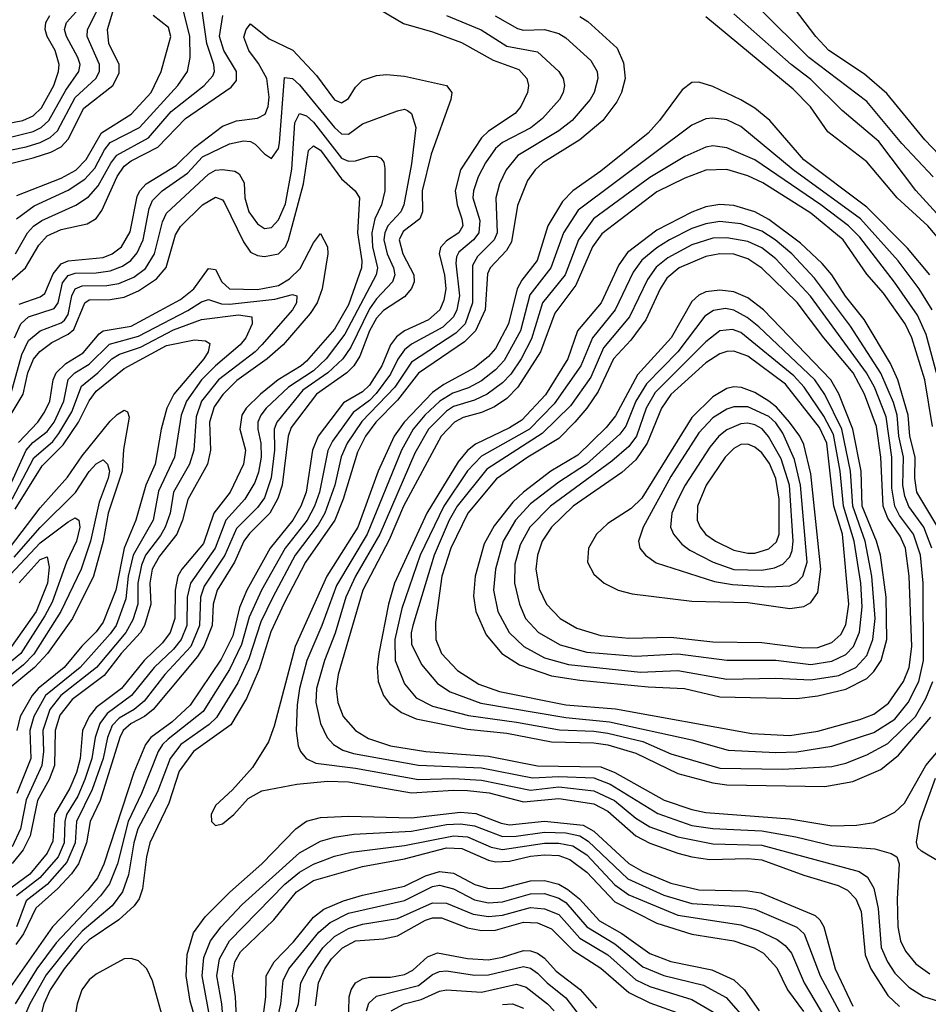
# Model space of a CAD drawing. Header units: inches. Extents: x 990535 to 1117859, y 769386 to 892122.
# Tile 1054 of 1056: x 1081231 to 1083825, y 863149 to 865958. Entities that reach past the tile are written whole.
import ezdxf

# ---------------------------------------------------------------- set-up
doc = ezdxf.new("R2010")
doc.units = ezdxf.units.IN
doc.header["$MEASUREMENT"] = 0
doc.layers.add('B0886', color=7, linetype='Continuous')

msp = doc.modelspace()

# ---------------------------------------------------------------- linework, layer by layer
at = {"layer": 'B0886', "color": 5}
for points, elevation in [([(1081170, 865578.6), (1081250, 865595), (1081290, 865607.9), (1081318.1, 865621.9), (1081339.2, 865640.8), (1081390, 865736.1), (1081449, 865790), (1081459.2, 865810), (1081459.4, 865830), (1081423.6, 865910), (1081424.5, 865930), (1081474.9, 866030)], 4540), ([(1081170, 865614.5), (1081270, 865638.6), (1081292.4, 865650), (1081314.4, 865670), (1081363.3, 865756.7), (1081400.4, 865810), (1081403.5, 865830), (1081397.7, 865850), (1081364.7, 865910), (1081359.6, 865930), (1081365.1, 865950), (1081410, 865999)], 4560), ([(1081170, 865539.4), (1081270, 865563.7), (1081319.9, 865580.1), (1081350, 865595.1), (1081370, 865617.2), (1081414.6, 865705.4), (1081496.8, 865770), (1081514.8, 865805.2), (1081515.3, 865830), (1081486, 865890), (1081481.9, 865930), (1081499.7, 865990)], 4520), ([(1081219.3, 865290), (1081253.8, 865350), (1081270.8, 865369.2), (1081294.5, 865385.5), (1081391.2, 865428.8), (1081427.4, 865452.6), (1081455.7, 865484.3), (1081491.3, 865548.7), (1081508.8, 865571.2), (1081599, 865621), (1081664.1, 865695.9), (1081758.3, 865770), (1081782.3, 865797.7), (1081787.4, 865810), (1081785.5, 865830), (1081765.9, 865890), (1081748.7, 866010)], 4440), ([(1081222.4, 865390), (1081273, 865427), (1081370, 865471.4), (1081417.5, 865502.5), (1081445.5, 865534.5), (1081473.2, 865586.8), (1081490, 865607.4), (1081573.2, 865650), (1081682.9, 865770), (1081709.9, 865810), (1081718, 865850), (1081716.7, 865910), (1081691.8, 866010)], 4460), ([(1083838.7, 865510), (1083750, 865604.5), (1083650, 865724.1), (1083484, 865850), (1083343.7, 865990)], 4440), ([(1083878.3, 865550), (1083814.9, 865614.9), (1083706.9, 865746.9), (1083642.8, 865802.8), (1083541.7, 865870), (1083504, 865910), (1083428.3, 866010)], 4420), ([(1081150, 865653.2), (1081239.8, 865670), (1081270, 865683.2), (1081293.6, 865706.4), (1081328.6, 865770), (1081342.5, 865810), (1081344.3, 865830), (1081332.2, 865870), (1081309.5, 865910), (1081303.7, 865930), (1081305.7, 865950), (1081317.5, 865970)], 4580), ([(1081170, 865182.7), (1081247.9, 865250), (1081285.6, 865314.4), (1081310, 865341.1), (1081350, 865359.6), (1081424.3, 865375.7), (1081449.2, 865390.8), (1081466.1, 865413.9), (1081509.6, 865510.4), (1081530, 865539.9), (1081550, 865555.4), (1081625.5, 865594.5), (1081704.3, 865675.7), (1081834.9, 865765.1), (1081850, 865784.8), (1081850.7, 865810), (1081813.9, 865870), (1081801.4, 865910), (1081811.1, 865970)], 4420), ([(1082263.8, 865983.8), (1082327.3, 865947.3), (1082410, 865923.4), (1082492.7, 865892.7), (1082582.9, 865842.9), (1082656.2, 865816.2), (1082679.3, 865790), (1082683.6, 865770), (1082680.7, 865750), (1082662.2, 865710), (1082645.9, 865690), (1082570, 865639.5), (1082550, 865620.5), (1082489.8, 865530), (1082474.9, 865470), (1082480.2, 865430), (1082493.9, 865390), (1082496, 865370), (1082485.4, 865350), (1082450, 865327.3), (1082432.2, 865307.8), (1082429.2, 865290), (1082443.8, 865230), (1082447.7, 865190), (1082442.4, 865157.6), (1082431.1, 865130), (1082398.1, 865101.9), (1082329.4, 865070.6), (1082306.7, 865053.3), (1082289.6, 865030), (1082265.1, 864970), (1082230, 864915.5), (1082210, 864896.6), (1082155.6, 864864.4), (1082083.5, 864770), (1082067.6, 864730), (1082048.7, 864610), (1082033.6, 864570), (1082010.8, 864530), (1081946.1, 864450), (1081879.7, 864330), (1081858.8, 864281.2), (1081839.9, 864200.1), (1081806.9, 864133.1), (1081717.6, 864002.4), (1081665.9, 863954.1), (1081605.3, 863910), (1081590.3, 863890), (1081557.1, 863810), (1081471.1, 863548.9), (1081453.2, 863510), (1081425.8, 863474.2), (1081324.5, 863370), (1081185, 863170)], 4420), ([(1082450, 865969.5), (1082548.6, 865928.6), (1082622, 865882), (1082710, 865866.2), (1082770.1, 865810), (1082782.9, 865790), (1082787.1, 865770), (1082783.1, 865750), (1082772.3, 865730), (1082724.1, 865675.9), (1082690.2, 865649.8), (1082610, 865607.9), (1082589.4, 865590), (1082560.8, 865550), (1082539.7, 865510), (1082526.4, 865470), (1082525.4, 865450), (1082544.6, 865384.6), (1082541.7, 865350), (1082527.3, 865330), (1082484.9, 865295.1), (1082478.5, 865281.5), (1082476.8, 865263.2), (1082486.7, 865170), (1082479, 865130), (1082470, 865110), (1082439.3, 865080.7), (1082350, 865031.9), (1082330, 865015.9), (1082310.8, 864989.2), (1082290, 864946.7), (1082248.5, 864891.5), (1082230, 864871.9), (1082182.9, 864837.1), (1082124.1, 864755.9), (1082110.7, 864729.3), (1082087.2, 864610), (1082073.1, 864570), (1082051.7, 864530), (1081989, 864450), (1081921.5, 864330), (1081886.8, 864253.2), (1081864.4, 864175.6), (1081830, 864103.9), (1081755.5, 863984.5), (1081655, 863905), (1081638.8, 863890), (1081626.6, 863870), (1081579.4, 863750), (1081541.2, 863670), (1081510.1, 863550.1), (1081487.4, 863492.6), (1081461.9, 863458.1), (1081335.8, 863324.2), (1081280, 863250), (1081218.2, 863150)], 4440), ([(1081223.3, 865456.7), (1081350, 865505.5), (1081391.2, 865528.8), (1081420.6, 865559.4), (1081465, 865635), (1081550, 865688.1), (1081606.4, 865750), (1081634.7, 865810), (1081662.5, 865910), (1081655.8, 865935.8), (1081612.1, 865970)], 4480), ([(1082588.8, 865968.8), (1082652.7, 865932.7), (1082670, 865928.3), (1082730, 865929.8), (1082770, 865918.5), (1082790, 865905.9), (1082861.4, 865841.4), (1082880.1, 865810), (1082881.9, 865790), (1082871.3, 865750), (1082859.9, 865730), (1082808.7, 865670), (1082770, 865640.4), (1082653.5, 865570), (1082619.9, 865530), (1082600.6, 865490), (1082590.7, 865450), (1082594.4, 865350), (1082586, 865330), (1082538.1, 865281.9), (1082523.7, 865256.3), (1082524.4, 865150), (1082502.9, 865090), (1082476.6, 865063.4), (1082350, 864980.8), (1082301.9, 864910), (1082208.1, 864811.9), (1082166.3, 864750), (1082148.9, 864711.1), (1082130.6, 864630), (1082102.6, 864550), (1082083.2, 864516.8), (1082018.2, 864430), (1081953.7, 864310), (1081920.1, 864239.9), (1081885.3, 864134.7), (1081853.7, 864066.3), (1081792.9, 863967.1), (1081772.4, 863947.6), (1081691.2, 863890), (1081660.8, 863850), (1081625, 863755), (1081568.4, 863650), (1081557.2, 863610), (1081542, 863518), (1081525, 863470), (1081495.1, 863430), (1081410, 863357.3), (1081377.9, 863322.1), (1081307.2, 863232.8), (1081260.3, 863150), (1081243.5, 863110)], 4460), ([(1082830, 865967.3), (1082852.9, 865952.9), (1082936.7, 865876.7), (1082954.7, 865834.7), (1082959.6, 865790), (1082949.5, 865750.5), (1082936.2, 865723.8), (1082895.7, 865670), (1082830, 865614.9), (1082724.7, 865550), (1082702.7, 865530), (1082680.8, 865499.2), (1082652.1, 865427.8), (1082635.8, 865324.2), (1082620.6, 865299.4), (1082574.5, 865250), (1082567.2, 865232.8), (1082560.2, 865130), (1082532.9, 865070), (1082501, 865039), (1082370.1, 864949.8), (1082310, 864872.5), (1082248.4, 864810), (1082218.6, 864770), (1082195.5, 864724.5), (1082154.4, 864590), (1082131.2, 864530), (1082047, 864410), (1081986.8, 864293.2), (1081948.7, 864211.3), (1081914.5, 864105.5), (1081878.9, 864021.1), (1081833.9, 863946.1), (1081727.8, 863870), (1081686.3, 863813.7), (1081657.4, 863722.6), (1081603.1, 863610), (1081593, 863570), (1081581.5, 863478.5), (1081572.1, 863450), (1081558.1, 863430), (1081514.4, 863390), (1081430, 863333.3), (1081410, 863313.4), (1081358.1, 863250), (1081318.7, 863190), (1081300.6, 863150), (1081284.7, 863090)], 4480), ([(1083900.2, 865280.2), (1083823.6, 865370), (1083735.9, 865450), (1083650, 865552.6), (1083538.2, 865638.2), (1083488.9, 865708.9), (1083439.3, 865759.3), (1083190, 865965.6)], 4480), ([(1083910, 865339.4), (1083790, 865470.9), (1083684.2, 865610), (1083578.9, 865698.9), (1083490, 865787.3), (1083434, 865830), (1083270, 865974.9)], 4460), ([(1081230, 865146), (1081290, 865167), (1081302.8, 865177.2), (1081327.3, 865232.7), (1081350, 865261), (1081370, 865270.3), (1081470, 865279.3), (1081495.4, 865290), (1081521.6, 865310), (1081547.1, 865352.9), (1081566.8, 865453.2), (1081574.5, 865470), (1081592, 865490), (1081677.6, 865542.4), (1081730, 865593.5), (1081810, 865654.2), (1081850, 865669.5), (1081910, 865677.2), (1081931.9, 865688.1), (1081940.2, 865710), (1081943.3, 865736.7), (1081936.9, 865790), (1081913.2, 865833.2), (1081885.7, 865870), (1081871.6, 865908.4), (1081878.3, 865930), (1081890, 865945.8), (1081943.1, 865903.1), (1082011.2, 865871.2), (1082078.6, 865798.6), (1082130, 865729.2), (1082150, 865720.9), (1082170, 865733.4), (1082190, 865765), (1082210, 865785.1), (1082250, 865798.8), (1082278.8, 865801.2), (1082330, 865797.2), (1082450.2, 865770), (1082465.3, 865750), (1082462.3, 865730), (1082405.9, 865574.1), (1082380.4, 865470), (1082381.4, 865410), (1082373.7, 865390), (1082326.3, 865353.7), (1082314.9, 865330), (1082325.1, 865290), (1082356.5, 865230), (1082357.3, 865210), (1082349.4, 865190.6), (1082330, 865167.7), (1082270, 865128.5), (1082250, 865106.2), (1082229.9, 865070), (1082202, 864998), (1082185.3, 864970), (1082165.5, 864950), (1082078.7, 864890), (1082005.9, 864794.1), (1081997.3, 864770), (1081980.4, 864630), (1081968.4, 864591.6), (1081945.1, 864550), (1081887.5, 864492.5), (1081870.9, 864470), (1081844.8, 864410), (1081794.7, 864330), (1081783.7, 864290), (1081781.1, 864230), (1081757.2, 864170), (1081738.6, 864141.4), (1081612.4, 863990), (1081587.4, 863970), (1081550, 863950), (1081527.1, 863930), (1081517.2, 863910), (1081460.8, 863730), (1081432.5, 863670), (1081421.9, 863610), (1081398.9, 863550), (1081379, 863521), (1081340.5, 863479.5), (1081277, 863423), (1081241.7, 863350), (1081220.5, 863319.5)], 4380), ([(1081216.5, 865050), (1081234.1, 865090), (1081256.6, 865110), (1081330, 865134.1), (1081340.9, 865150), (1081353.2, 865206.8), (1081370, 865228.2), (1081390, 865235), (1081450, 865235.8), (1081490, 865241.5), (1081524.8, 865255.2), (1081548.8, 865271.2), (1081567.1, 865292.9), (1081584.2, 865330), (1081600.8, 865419.2), (1081610, 865442.5), (1081638.4, 865470), (1081710, 865519.6), (1081753.6, 865566.4), (1081830, 865603.6), (1081870, 865612.4), (1081890, 865610.5), (1081903.1, 865603.1), (1081930, 865575.2), (1081950, 865562), (1081969.9, 865590.1), (1081973, 865607), (1081987, 865793), (1082010, 865790.1), (1082030, 865772.3), (1082130, 865650.8), (1082150, 865632.5), (1082170, 865631.4), (1082210, 865660.8), (1082310, 865698.3), (1082330, 865702.9), (1082338.5, 865698.5), (1082350.1, 865690.1), (1082362.5, 865650), (1082350, 865546.6), (1082328.2, 865430), (1082319.7, 865410), (1082282.1, 865370), (1082273.5, 865350), (1082271.2, 865330), (1082280.8, 865290), (1082298.9, 865250), (1082302.1, 865230), (1082295.3, 865210), (1082250, 865161.2), (1082230, 865132.7), (1082176.6, 865023.4), (1082154, 864990), (1082111.3, 864950), (1082039.2, 864900.8), (1081965.5, 864810), (1081958.1, 864790), (1081958.7, 864730), (1081949.1, 864650.9), (1081930, 864594.3), (1081910, 864565.9), (1081850, 864505.9), (1081816.6, 864430), (1081758.3, 864341.7), (1081747.3, 864310), (1081744.8, 864230), (1081720.2, 864170), (1081645.9, 864090), (1081586.7, 864013.3), (1081558.3, 863990), (1081514.8, 863965.2), (1081495.7, 863944.3), (1081482, 863910), (1081469.2, 863850), (1081438, 863762), (1081393.7, 863670), (1081389.6, 863610), (1081366, 863554), (1081309.6, 863490.4), (1081250, 863443.9), (1081221.8, 863370)], 4360), ([(1083830, 865230), (1083766.1, 865306.1), (1083650, 865422.9), (1083470, 865558.4), (1083372.5, 865670), (1083330, 865705.6), (1083290, 865729.6), (1083210, 865767.2), (1083170, 865779.4), (1083150, 865778.3), (1083122.3, 865757.7), (1083058.1, 865670), (1083025.5, 865634.5), (1082890, 865525.7), (1082810.8, 865469.2), (1082780.6, 865439.4), (1082738.7, 865370), (1082708.7, 865271.3), (1082665.1, 865214.9), (1082651.8, 865190), (1082627, 865090), (1082590, 865019.9), (1082570, 864997), (1082530, 864964.8), (1082442.4, 864917.6), (1082410, 864894.5), (1082329.2, 864810), (1082299.9, 864770), (1082254.7, 864670), (1082196.8, 864510), (1082107.9, 864370), (1082018.1, 864170), (1081958, 863942), (1081941.8, 863898.2), (1081895.9, 863824.1), (1081838.9, 863761.1), (1081790, 863716.3), (1081778.3, 863690), (1081778.7, 863670), (1081790, 863658.7), (1081810, 863663.6), (1081842.6, 863690), (1081884, 863736), (1081922.3, 863757.7), (1082022.9, 863777.1), (1082110, 863785.8), (1082170, 863783.3), (1082350, 863752.6), (1082470, 863760.2), (1082510, 863758.5), (1082571.8, 863751.8), (1082670, 863726.9), (1082770, 863735.7), (1082870, 863720.8), (1082910, 863699.5), (1082990, 863629.3), (1083030, 863608.5), (1083110, 863580.5), (1083150, 863569.3), (1083202, 863562), (1083310, 863565), (1083350, 863560.9), (1083470, 863517.3), (1083568.1, 863488.1), (1083594.8, 863474.8), (1083618.3, 863450), (1083633.8, 863413.8), (1083644.9, 863290), (1083660.9, 863250), (1083710, 863174.3), (1083743.1, 863143.1)], 4520), ([(1081205.6, 864890), (1081237.7, 865002.3), (1081256.9, 865043.1), (1081290.1, 865069.9), (1081350, 865093.5), (1081358.9, 865101.1), (1081370, 865116.6), (1081380.2, 865170), (1081390, 865190.1), (1081410, 865198.3), (1081480.1, 865199.9), (1081514.5, 865205.5), (1081556.8, 865223.2), (1081590, 865248.3), (1081615.8, 865290), (1081638.7, 865381.3), (1081650, 865406.2), (1081770, 865517), (1081790, 865528.5), (1081810, 865530.7), (1081845.4, 865525.4), (1081857.8, 865517.8), (1081872.1, 865492.1), (1081873.9, 865450), (1081885.5, 865410), (1081910, 865375.3), (1081930, 865362.3), (1081950, 865365), (1081970, 865386.9), (1081990, 865432.9), (1082008.6, 865531.4), (1082016.4, 865663.5), (1082030, 865690), (1082050, 865683.3), (1082070, 865665.9), (1082150, 865562.6), (1082170, 865554.1), (1082190, 865555.2), (1082230, 865567.6), (1082250, 865568.8), (1082262.6, 865562.6), (1082271.3, 865551.3), (1082274, 865534), (1082273.7, 865470), (1082263.9, 865430), (1082244.9, 865390), (1082236.3, 865350), (1082238.6, 865310), (1082252.5, 865250), (1082248.9, 865230), (1082159.6, 865060.4), (1082106.1, 864990), (1082070, 864956.2), (1081998.3, 864910), (1081934.8, 864850), (1081919.6, 864830), (1081911.4, 864810), (1081911, 864790), (1081919.9, 864750), (1081920.2, 864710), (1081913, 864667), (1081902.3, 864637.7), (1081873.8, 864590), (1081820.2, 864530), (1081789, 864450), (1081718.7, 864350), (1081709.4, 864310.6), (1081708.9, 864230), (1081692.3, 864190), (1081670, 864162.2), (1081615.6, 864110), (1081550.6, 864030), (1081481.3, 863978.7), (1081460, 863950), (1081446.6, 863910), (1081437.5, 863850), (1081417.6, 863790), (1081397.1, 863742.9), (1081364.8, 863690), (1081359.7, 863670), (1081358, 863610), (1081340.7, 863570), (1081289.2, 863510), (1081221.7, 863458.3)], 4340), ([(1083836.4, 865130), (1083799.2, 865190), (1083739.2, 865270), (1083631.9, 865390), (1083439.4, 865530), (1083290, 865653.5), (1083250, 865672.4), (1083210, 865677.2), (1083190, 865674.6), (1083150, 865657.1), (1082825.5, 865414.5), (1082783.6, 865350), (1082748, 865250), (1082687.4, 865172.6), (1082661.2, 865070), (1082614.6, 864985.4), (1082590, 864959.4), (1082550, 864928), (1082512.2, 864907.8), (1082468, 864892), (1082430.6, 864869.4), (1082388.1, 864830), (1082354.6, 864790), (1082321, 864730), (1082223.3, 864490), (1082136.2, 864343.9), (1082094.2, 864230), (1082050.8, 864130), (1082030.3, 864050), (1082023.3, 864003.3), (1082020.9, 863930), (1082026.6, 863886.6), (1082033.1, 863870), (1082049.4, 863850), (1082077.1, 863837.1), (1082190, 863822.2), (1082370, 863790), (1082470, 863793.3), (1082550, 863788), (1082690, 863759.8), (1082770, 863768.9), (1082870, 863758.2), (1082929.4, 863730), (1082990, 863679.9), (1083030, 863655), (1083110, 863626.5), (1083210, 863606.9), (1083350, 863602.8), (1083627.4, 863527.4), (1083651.6, 863511.6), (1083670, 863480.7), (1083681.8, 863421.8), (1083690.8, 863310.8), (1083708.5, 863270), (1083730, 863238.2), (1083770, 863197.7), (1083811.3, 863171.3), (1083870, 863153)], 4540), ([(1081177.4, 864782.6), (1081241.4, 864890), (1081254.4, 864950), (1081270.3, 864989.7), (1081288.7, 865011.3), (1081322.6, 865037.4), (1081370, 865060.8), (1081385.5, 865074.5), (1081417.1, 865150), (1081430, 865158.6), (1081490, 865159.9), (1081530, 865166.4), (1081570, 865184.5), (1081621.5, 865218.5), (1081649.2, 865250.8), (1081676.1, 865343.9), (1081690, 865368.3), (1081753.4, 865430), (1081790, 865451.2), (1081810, 865444.3), (1081815.9, 865435.9), (1081870, 865324.2), (1081890, 865295), (1081910, 865285.1), (1081930, 865282.1), (1081970, 865289.8), (1081989.9, 865310), (1081998.3, 865330), (1082041.8, 865490), (1082055.6, 865584.4), (1082070, 865597.7), (1082090, 865586.1), (1082150, 865503.5), (1082189.2, 865469.2), (1082201.8, 865450), (1082195.7, 865350), (1082208.4, 865270), (1082207.3, 865250), (1082170, 865144), (1082130, 865075.4), (1082050, 864984.2), (1082035, 864970), (1081969.5, 864930), (1081919.1, 864890), (1081878.1, 864850), (1081865.7, 864830), (1081859.7, 864790), (1081875.7, 864730), (1081870.4, 864689.6), (1081832.6, 864610), (1081785.3, 864550), (1081756, 864464), (1081694.4, 864390), (1081683.2, 864370), (1081675.1, 864330), (1081673.9, 864250), (1081660.9, 864210), (1081639.4, 864180.6), (1081586.3, 864130), (1081522.1, 864050), (1081450, 863995.5), (1081429.2, 863970), (1081410.7, 863930), (1081404, 863850), (1081393.8, 863810), (1081374.7, 863765.3), (1081330.9, 863690), (1081325.7, 863614.3), (1081310, 863579.8), (1081260, 863520), (1081191.4, 863470)], 4320), ([(1083848.2, 864950), (1083819.4, 865059.4), (1083794.8, 865114.8), (1083729, 865209), (1083630, 865337.3), (1083597.2, 865370), (1083518.9, 865430), (1083330, 865557.9), (1083250, 865592.4), (1083210, 865598.3), (1083190, 865594.7), (1083130, 865567.6), (1083030, 865508.1), (1082869.4, 865390), (1082826.2, 865330), (1082788.1, 865230), (1082724.1, 865150), (1082692.9, 865047.1), (1082663.1, 864990), (1082633.3, 864946.7), (1082610, 864922.3), (1082566.3, 864890), (1082530, 864872.5), (1082470, 864854), (1082450, 864841.4), (1082398.3, 864790), (1082359, 864721), (1082259.2, 864490), (1082190.4, 864370), (1082162.4, 864310), (1082132.1, 864207.9), (1082101.2, 864130), (1082079, 864050), (1082076.3, 864010), (1082089.8, 863949.8), (1082108.8, 863910), (1082127.3, 863890), (1082154.2, 863874.2), (1082184.6, 863864.6), (1082370, 863831.3), (1082550, 863823.9), (1082695.3, 863795.3), (1082770, 863799), (1082870, 863794.9), (1082917.4, 863777.4), (1083052.9, 863692.9), (1083150, 863659.5), (1083210, 863650.3), (1083350, 863643.6), (1083447.1, 863627.1), (1083550, 863602.1), (1083672.3, 863592.3), (1083719.3, 863579.3), (1083735.8, 863570), (1083742, 863550), (1083736.5, 863450), (1083737.8, 863370), (1083745.6, 863330), (1083760.5, 863300.5), (1083790, 863264.6), (1083830, 863236.1)], 4560), ([(1083837.4, 864797.4), (1083815, 864930), (1083778.7, 865050), (1083758.9, 865090), (1083697.6, 865177.6), (1083650, 865231.5), (1083581.8, 865330), (1083490, 865406), (1083352.7, 865492.7), (1083310, 865512.9), (1083250, 865530.2), (1083190, 865528.2), (1083130, 865506.1), (1083050, 865466.7), (1082893, 865347), (1082866.3, 865310), (1082819, 865201), (1082759.1, 865121), (1082717.7, 865010), (1082653.8, 864910), (1082622.4, 864877.6), (1082586.5, 864853.5), (1082550, 864837.6), (1082497.2, 864822.8), (1082472.9, 864810), (1082434.2, 864770), (1082327.1, 864570), (1082286, 864474), (1082210.7, 864330), (1082140.5, 864090), (1082135.1, 864050), (1082139.2, 864010), (1082155.1, 863970), (1082190.3, 863930.3), (1082227.5, 863907.5), (1082290, 863886.4), (1082390.6, 863870.6), (1082570, 863857.2), (1082710, 863828.8), (1082890, 863826.2), (1082930.6, 863810.6), (1083071.5, 863731.5), (1083150, 863704.3), (1083190, 863696), (1083430, 863678), (1083550, 863658.3), (1083620, 863660), (1083670, 863667.6), (1083730, 863696.9), (1083757.6, 863722.4), (1083817.8, 863830), (1083914.8, 863945.2)], 4580), ([(1083852, 864510), (1083792.7, 864610), (1083786.8, 864650), (1083787.6, 864710), (1083772.6, 864770), (1083767.6, 864830), (1083738.4, 864930), (1083717, 864977), (1083642.6, 865102.7), (1083589.3, 865169.3), (1083550.3, 865230.3), (1083522.2, 865262.2), (1083460.4, 865320.4), (1083370, 865387.7), (1083330, 865409.7), (1083270, 865427.9), (1083230, 865430.7), (1083190, 865424), (1083150, 865409), (1083050, 865357.6), (1082966.6, 865293.4), (1082941.7, 865258.3), (1082891.4, 865150), (1082823.6, 865070), (1082795.8, 864990), (1082732.5, 864887.5), (1082664.8, 864815.2), (1082630, 864793.6), (1082533, 864747), (1082510, 864728.4), (1082483.1, 864696.9), (1082393.5, 864550), (1082301.3, 864350), (1082283.9, 864290), (1082256.3, 864150), (1082252, 864110), (1082254.4, 864070), (1082269.7, 864030), (1082287.2, 864007.2), (1082321.3, 863981.3), (1082363.1, 863963.1), (1082510, 863933.5), (1082622.1, 863922.1), (1082750, 863897.4), (1082870, 863894.7), (1082910, 863888.9), (1082990, 863865.7), (1083110, 863807), (1083210, 863780.7), (1083250, 863775.4), (1083530, 863770.6), (1083610, 863784.2), (1083690, 863819.1), (1083740.5, 863859.5), (1083832.1, 863967.9)], 4620), ([(1083835.6, 864450), (1083812.4, 864510), (1083769.2, 864569.2), (1083758.2, 864598.2), (1083752.9, 864630), (1083754.2, 864710), (1083741.5, 864770), (1083736.2, 864830), (1083725.6, 864865.6), (1083689.7, 864949.7), (1083603.3, 865083.4), (1083500.2, 865220.2), (1083436.1, 865290), (1083387.7, 865330), (1083350, 865354.3), (1083290, 865375.6), (1083230, 865382.1), (1083190, 865375.9), (1083150, 865361.9), (1083086.7, 865330), (1083050, 865307.4), (1083007.7, 865272.3), (1082982.6, 865237.4), (1082931.7, 865130), (1082866.5, 865050), (1082833.6, 864970), (1082757.6, 864862.4), (1082687, 864790), (1082550, 864712.8), (1082510, 864670.9), (1082441.7, 864570), (1082374.6, 864430), (1082322.1, 864277.9), (1082302.5, 864190), (1082303, 864130), (1082330, 864063), (1082363.4, 864023.4), (1082410, 863999.9), (1082512.6, 863972.6), (1082650, 863954.3), (1082772.2, 863932.2), (1082870, 863928), (1082910, 863922), (1083010, 863898.8), (1083090, 863863.6), (1083230, 863822.2), (1083410, 863819.5), (1083550, 863827.8), (1083590, 863837.2), (1083650, 863860.2), (1083710, 863892.6), (1083788.5, 863970), (1083818.6, 864021.4), (1083838.6, 864070)], 4640), ([(1081228, 864752), (1081283.2, 864810), (1081301.9, 864838.1), (1081317.3, 864870), (1081327.2, 864930), (1081335.5, 864950), (1081362.9, 864977.1), (1081412.6, 865007.3), (1081458.5, 865061.5), (1081470, 865070.5), (1081550, 865083.7), (1081690, 865159.2), (1081728.1, 865190), (1081770, 865248.2), (1081790, 865245.4), (1081807.9, 865210), (1081830, 865189.8), (1081910, 865188.2), (1081970, 865199.2), (1082001.8, 865218.2), (1082032.3, 865247.7), (1082070, 865321.4), (1082090, 865347.6), (1082110, 865310.3), (1082110.6, 865290), (1082094.4, 865190), (1082080.4, 865150), (1082060.7, 865119.3), (1081983.6, 865030), (1081938.1, 864990), (1081851.2, 864928.8), (1081811, 864889), (1081786.3, 864853.7), (1081772.9, 864810), (1081776.4, 864730), (1081767.5, 864690), (1081711.1, 864588.9), (1081695.9, 864530), (1081679.8, 864490), (1081630, 864427.5), (1081609.8, 864390.2), (1081602.8, 864350), (1081605.2, 864290), (1081587.5, 864230), (1081575.8, 864210), (1081520.9, 864150), (1081472.8, 864087.2), (1081381.4, 864018.6), (1081346, 863974), (1081332.6, 863930), (1081330.6, 863830), (1081315.7, 863790), (1081282, 863730), (1081261.3, 863630), (1081241.6, 863590), (1081209.8, 863550.2)], 4280), ([(1081193.5, 864606.5), (1081249.8, 864730.2), (1081268.5, 864751.5), (1081310, 864782.7), (1081329.4, 864810), (1081357.1, 864870), (1081370, 864931.7), (1081388.6, 864950), (1081430, 864975.6), (1081487.7, 865032.3), (1081570, 865055.2), (1081711.4, 865128.6), (1081750, 865153.1), (1081770, 865159.3), (1081807.5, 865147.5), (1081830, 865146.1), (1081959.3, 865160.7), (1082010, 865174.3), (1082022.8, 865170), (1082021.2, 865150), (1082009.7, 865130), (1081922.8, 865030), (1081903.1, 865010), (1081798.5, 864930), (1081750.5, 864870), (1081734.8, 864825.2), (1081728.1, 864730), (1081716.3, 864690), (1081670.3, 864610), (1081660.9, 864550), (1081646.5, 864510), (1081633.6, 864486.4), (1081590, 864430), (1081578.7, 864401.3), (1081568.4, 864350), (1081568.3, 864290), (1081554.5, 864245.5), (1081534.3, 864210), (1081450.1, 864109.9), (1081349.1, 864030), (1081317.1, 863990), (1081296.9, 863930), (1081299.1, 863870), (1081294.9, 863830), (1081250, 863732.6), (1081233.2, 863650), (1081210, 863598.2)], 4260), ([(1081210.1, 864589.9), (1081271.7, 864708.3), (1081325.5, 864754.5), (1081343.1, 864776.9), (1081380.6, 864839.4), (1081407.5, 864912.5), (1081454.2, 864950), (1081494.4, 864990), (1081516.6, 865003.4), (1081576.2, 865023.8), (1081670, 865072.7), (1081750, 865102.5), (1081855.8, 865115.8), (1081894.1, 865110), (1081895.1, 865090), (1081877, 865050), (1081860.6, 865030), (1081790, 864970.4), (1081749.9, 864930.1), (1081707.1, 864870), (1081692.7, 864830), (1081672.8, 864710), (1081627.6, 864612.4), (1081612.1, 864530), (1081555.3, 864430), (1081541, 864370), (1081534.7, 864305.3), (1081506.4, 864230), (1081490, 864205.6), (1081404, 864110), (1081305.3, 864030), (1081271.2, 863970), (1081260.7, 863930), (1081263.5, 863850), (1081222.8, 863750)], 4240), ([(1081218.4, 864561.6), (1081295, 864685), (1081355.2, 864744.8), (1081399.1, 864810), (1081430, 864870.9), (1081450, 864898.1), (1081530, 864962.5), (1081650, 865028.1), (1081730, 865044.9), (1081762.2, 865042.2), (1081774.3, 865034.3), (1081769.7, 865010), (1081756.7, 864990), (1081671.3, 864890), (1081651.2, 864850), (1081635.5, 864790), (1081618, 864690), (1081591.3, 864630), (1081563.3, 864530), (1081529.3, 864450.7), (1081505.7, 864330), (1081470, 864239.1), (1081450, 864211.3), (1081409.1, 864170.9), (1081358.4, 864110), (1081283.7, 864050), (1081267.2, 864030), (1081232.6, 863970), (1081223.2, 863930)], 4220), ([(1081202.2, 864450), (1081290, 864564.9), (1081367.5, 864652.5), (1081410, 864713.9), (1081490, 864812.5), (1081510, 864832), (1081530, 864843.9), (1081539.2, 864839.2), (1081544.1, 864824.1), (1081527.9, 864732.1), (1081524.2, 864670), (1081483.4, 864550), (1081469.2, 864470), (1081441.8, 864370), (1081382.1, 864250), (1081310.4, 864150), (1081273.6, 864110), (1081201.5, 864050)], 4180), ([(1081215.8, 864424.2), (1081290, 864508.9), (1081390.9, 864609.1), (1081430, 864668.7), (1081450, 864690.9), (1081470, 864702.5), (1081482.1, 864690), (1081487.3, 864670), (1081483.7, 864650), (1081458.3, 864581.7), (1081433.7, 864470), (1081406.6, 864390), (1081348.5, 864270), (1081271.7, 864148.3), (1081242.4, 864117.6), (1081157.2, 864050)], 4160), ([(1081205.2, 864374.8), (1081290, 864465.3), (1081370, 864525.8), (1081390, 864537.1), (1081399.8, 864530), (1081403, 864510), (1081393.6, 864470), (1081364.7, 864410), (1081323.9, 864296.1), (1081303.2, 864256.8), (1081234.8, 864150), (1081136.2, 864070)], 4140), ([(1081230, 864351.3), (1081290, 864417.7), (1081310, 864425.6), (1081315.8, 864395.8), (1081310.8, 864350), (1081278.2, 864270), (1081207.5, 864170)], 4120), ([(1083899.9, 863530), (1083805.6, 863585.6), (1083795.7, 863595.7), (1083791.7, 863611.6), (1083801.2, 863670), (1083845.7, 863794.3)], 4560), ([(1081754.9, 863030), (1081718.3, 863158.3), (1081706.9, 863230), (1081709.2, 863290.7), (1081727.1, 863352.9), (1081761.2, 863398.8), (1081831.1, 863468.9), (1081922.7, 863550), (1082019.5, 863650), (1082050, 863671.4), (1082090, 863681.4), (1082170, 863685.5), (1082350, 863680.5), (1082490, 863697.5), (1082533.2, 863693.2), (1082605.5, 863665.5), (1082630, 863660.6), (1082730, 863671.6), (1082840.2, 863660.2), (1082870, 863642.7), (1082970.6, 863550.6), (1083010, 863527.9), (1083090, 863494.4), (1083170, 863475.3), (1083310, 863472.9), (1083347.3, 863467.3), (1083502.3, 863402.3), (1083515.6, 863390), (1083526.8, 863370), (1083559.8, 863250), (1083610, 863143.6)], 4480), ([(1081777.7, 863090), (1081752.1, 863230), (1081757.2, 863282.8), (1081776.2, 863330), (1081806.2, 863370), (1081866.7, 863433.3), (1082030, 863580.9), (1082090, 863614.3), (1082130, 863625.9), (1082185.6, 863634.4), (1082350, 863643.2), (1082450, 863661.5), (1082490, 863664.1), (1082530, 863658.1), (1082610, 863627.3), (1082648.2, 863628.2), (1082730, 863640.3), (1082790, 863638.3), (1082830, 863630), (1082854.5, 863614.5), (1082967.2, 863507.2), (1083070, 863459.9), (1083150, 863436.8), (1083287.8, 863427.8), (1083330, 863420.1), (1083450, 863369), (1083471.1, 863350), (1083516.5, 863230), (1083598.2, 863078.2)], 4460), ([(1081813.3, 863090), (1081808.6, 863150), (1081794.5, 863230), (1081801.6, 863278.4), (1081829.8, 863330.2), (1081988.1, 863491.9), (1082030, 863526.2), (1082070, 863548.6), (1082130, 863571.1), (1082177.5, 863582.5), (1082330, 863602.2), (1082470, 863630), (1082510, 863626.3), (1082577.4, 863597.4), (1082610, 863590.2), (1082730, 863609), (1082770, 863608.8), (1082810, 863601.2), (1082850, 863575.2), (1082930, 863489.8), (1082970, 863461.7), (1083110, 863402.9), (1083290, 863376.1), (1083339.3, 863359.3), (1083393.8, 863333.8), (1083416.8, 863316.8), (1083434.8, 863294.8), (1083470.9, 863210), (1083574.9, 863034.9)], 4440), ([(1081851.5, 863090), (1081847.6, 863170), (1081838.8, 863230), (1081845.6, 863270), (1081861.8, 863298.2), (1081956.7, 863390), (1082021.4, 863470), (1082070, 863502.5), (1082210, 863542), (1082330, 863563.6), (1082450, 863595), (1082493.5, 863593.5), (1082570, 863560.2), (1082590, 863555.7), (1082630, 863557.4), (1082690, 863571.9), (1082730, 863575.4), (1082770, 863573), (1082801.8, 863561.8), (1082850, 863526.1), (1082930, 863441.7), (1083050, 863380.3), (1083150, 863349.4), (1083270, 863330.3), (1083328.3, 863310), (1083354.6, 863294.6), (1083393.1, 863253.1), (1083422.9, 863190), (1083468.6, 863128.6)], 4420), ([(1081923.9, 863090), (1081933.7, 863170), (1081935.4, 863230), (1081958, 863270), (1082012.8, 863327.2), (1082070, 863397.3), (1082099.6, 863420.4), (1082156.1, 863443.9), (1082210, 863460.2), (1082330, 863486.2), (1082390, 863515.9), (1082430, 863528.1), (1082470, 863523.5), (1082531, 863491), (1082570, 863479), (1082610, 863480.3), (1082690, 863501), (1082730, 863502.2), (1082770, 863491.4), (1082796.2, 863476.2), (1082829.4, 863449.4), (1082886.8, 863386.8), (1082950.5, 863350.5), (1083030, 863293.4), (1083090, 863271.5), (1083207.7, 863247.7), (1083270, 863219.2), (1083300.2, 863190), (1083342.8, 863130)], 4380), ([(1081963.1, 863090), (1081976.5, 863150), (1081983, 863217), (1081999.2, 863250), (1082085.1, 863354.9), (1082117.3, 863382.7), (1082170, 863408.6), (1082330, 863444.9), (1082410, 863485.4), (1082430, 863489.1), (1082470, 863478.1), (1082530, 863446.9), (1082570, 863438.8), (1082610, 863441.5), (1082690, 863464.1), (1082730, 863464.7), (1082770, 863451.6), (1082790, 863438.9), (1082850.3, 863370), (1082930, 863321.9), (1083010, 863255.6), (1083070, 863231.2), (1083183.9, 863203.9), (1083247.9, 863167.9), (1083310, 863097.5)], 4360), ([(1082006.7, 863090), (1082027.6, 863150), (1082033.9, 863210), (1082054.8, 863250), (1082097.1, 863310), (1082130, 863342.2), (1082170, 863365.4), (1082210, 863377.5), (1082310, 863394), (1082410, 863438.7), (1082450, 863437.4), (1082525.9, 863405.9), (1082570, 863399), (1082610, 863403.1), (1082690, 863424.9), (1082730, 863421.7), (1082770, 863404.8), (1082830, 863337.4), (1082910.2, 863290.2), (1082990, 863218.9), (1083030, 863199.6), (1083150, 863162.6), (1083230, 863116.1)], 4340), ([(1082075.9, 863144.1), (1082084.4, 863210), (1082102.1, 863250), (1082121.6, 863278.4), (1082153.3, 863310), (1082190, 863329.6), (1082270, 863335.7), (1082310, 863344.1), (1082390, 863389.1), (1082410, 863395.8), (1082435.3, 863395.3), (1082510, 863367.4), (1082550, 863359.7), (1082590, 863360.4), (1082670, 863382.9), (1082710, 863381), (1082750, 863364.6), (1082810, 863303.5), (1082890, 863252.5), (1082970, 863182.5), (1083030, 863152.9), (1083121, 863121)], 4320), ([(1082169.6, 863090), (1082172.3, 863170), (1082177.4, 863190), (1082189.9, 863210), (1082210, 863221.9), (1082230, 863226.2), (1082290, 863226.7), (1082330, 863234.4), (1082353.3, 863246.7), (1082395.7, 863284.3), (1082424.3, 863295.7), (1082510, 863279.5), (1082570, 863276.1), (1082610, 863283.2), (1082670, 863302.7), (1082690, 863301.5), (1082710, 863294.9), (1082730, 863280.1), (1082763.3, 863243.3), (1082831.2, 863191.2), (1082877.9, 863137.9)], 4280), ([(1082221.4, 863130), (1082228.1, 863151.9), (1082250, 863171.9), (1082370, 863202.8), (1082410, 863233.6), (1082430, 863242.7), (1082450, 863244.2), (1082530, 863232.3), (1082570, 863232.7), (1082670, 863256.6), (1082690, 863252.5), (1082710, 863238), (1082736.7, 863210), (1082790, 863167.6), (1082833.8, 863110)], 4260), ([(1082291.5, 863130), (1082328.7, 863150), (1082377.3, 863162.7), (1082430, 863186), (1082450, 863190.1), (1082550, 863183.6), (1082650, 863206.4), (1082677.5, 863197.5), (1082738.2, 863150), (1082757.5, 863130)], 4240), ([(1082610, 863148.6), (1082638.4, 863150), (1082670, 863137.7)], 4220)]:
    msp.add_lwpolyline(points, dxfattribs=dict(at, elevation=elevation))
for points, elevation in [([(1083250, 865335.6), (1083210, 865334.5), (1083150, 865316), (1083081.6, 865278.4), (1083048, 865252), (1083023.6, 865216.4), (1082972.1, 865110), (1082898.2, 865021.8), (1082862.1, 864937.9), (1082803.3, 864856.7), (1082722.9, 864777.1), (1082564.8, 864675.2), (1082479.8, 864570), (1082457.4, 864530), (1082414.6, 864430), (1082353.3, 864230), (1082348.7, 864208.7), (1082350, 864176.4), (1082378.3, 864118.3), (1082423.9, 864063.9), (1082460.4, 864040.4), (1082547.7, 864007.7), (1082790, 863967.4), (1082915, 863955), (1083150, 863903), (1083253.6, 863873.5), (1083390, 863866.9), (1083450, 863868.9), (1083550, 863885.3), (1083670, 863924.2), (1083730, 863962.5), (1083768.2, 864010), (1083798.2, 864070), (1083811.7, 864130), (1083810.3, 864350), (1083802.8, 864430), (1083783.2, 864490), (1083743.4, 864543.4), (1083730.1, 864570), (1083721.6, 864621.6), (1083721.4, 864710), (1083704.8, 864824.8), (1083671.4, 864910), (1083649, 864950), (1083488.9, 865168.9), (1083390, 865276.1), (1083350, 865307.5), (1083310, 865325.2)], 4660), ([(1083230, 865289.7), (1083190, 865282.6), (1083114.3, 865250), (1083079.1, 865220.9), (1083059.9, 865190), (1083018.5, 865101.5), (1082976.4, 865043.6), (1082926.1, 864990), (1082882.6, 864897.4), (1082850.5, 864850), (1082816.1, 864810), (1082770, 864763), (1082681.6, 864710), (1082592.1, 864647.9), (1082511, 864550), (1082462.5, 864450), (1082436.8, 864370), (1082418.1, 864238.1), (1082419.5, 864190), (1082435.9, 864150), (1082481.5, 864101.5), (1082542.3, 864062.3), (1082600.9, 864040.9), (1082790, 864003.2), (1082931.8, 863991.8), (1083321.3, 863921.3), (1083430, 863915.4), (1083510, 863928.1), (1083630, 863961.6), (1083670, 863977), (1083711.6, 864008.4), (1083754.1, 864070), (1083770.2, 864110), (1083778.4, 864170), (1083770.5, 864370.5), (1083760.3, 864450), (1083744.7, 864484.7), (1083710, 864535.9), (1083696.6, 864570), (1083689.8, 864710), (1083676.9, 864796.9), (1083643.4, 864890), (1083610.9, 864950), (1083526.6, 865050), (1083451.2, 865151.2), (1083350, 865248.7), (1083310, 865275.8), (1083270, 865288.7)], 4680), ([(1083230, 865186.2), (1083190, 865181.5), (1083170, 865172.2), (1083150, 865153.6), (1083090.8, 865050), (1082995.2, 864944.8), (1082932, 864828), (1082905.5, 864794.5), (1082824.8, 864715.2), (1082747.2, 864670), (1082669.2, 864610), (1082639, 864581), (1082585.6, 864514.4), (1082557.1, 864462.9), (1082531.9, 864370), (1082526.4, 864313.6), (1082533.2, 864270), (1082563.2, 864203.2), (1082608.2, 864150), (1082657.7, 864117.7), (1082750, 864086.2), (1082830, 864073.4), (1083025.7, 864054.3), (1083129.7, 864050.3), (1083230, 864026.4), (1083450, 864021.8), (1083510, 864029.1), (1083590, 864047.6), (1083650, 864078.5), (1083670, 864098.4), (1083690.4, 864129.6), (1083707.1, 864190), (1083705.2, 864310), (1083689.1, 864430), (1083677.6, 864470), (1083636.8, 864570), (1083633.3, 864670), (1083610.1, 864790), (1083570.1, 864890.1), (1083547.2, 864930), (1083355.1, 865130), (1083310, 865164.2), (1083270, 865182)], 4720), ([(1083246.3, 865133.7), (1083211.8, 865128.2), (1083187.6, 865112.4), (1083110.3, 865010), (1083020.6, 864919.4), (1082990.2, 864870), (1082961.7, 864798.3), (1082944.4, 864775.6), (1082849.8, 864690), (1082770, 864638.3), (1082690, 864576.4), (1082646.9, 864530), (1082611.7, 864470), (1082589.3, 864390), (1082584.1, 864330), (1082596.5, 864270), (1082628.4, 864210), (1082670.1, 864170), (1082730, 864137.4), (1082798.1, 864118.1), (1083003.2, 864096.8), (1083110, 864100.9), (1083250, 864076.7), (1083390, 864079.1), (1083490, 864074.4), (1083570, 864087.4), (1083618.4, 864110), (1083650, 864144.1), (1083667.2, 864190), (1083673.4, 864250), (1083664.5, 864370), (1083644.6, 864470), (1083609.6, 864570), (1083603.4, 864670), (1083578.5, 864790), (1083530, 864888.4), (1083501.3, 864930), (1083341.4, 865081.4), (1083308.4, 865108.4), (1083270, 865129.1)], 4740), ([(1083266.2, 865073.8), (1083230, 865069.9), (1083190, 865039.1), (1083045.5, 864894.5), (1083019.4, 864850), (1082992.5, 864770), (1082970, 864740.4), (1082921.5, 864698.5), (1082747.1, 864570), (1082687.2, 864510), (1082659.8, 864460.2), (1082644.9, 864404.9), (1082643.7, 864350), (1082658.2, 864290), (1082675.7, 864250), (1082712.3, 864210), (1082774.2, 864174.2), (1082850, 864153.3), (1082990, 864142.1), (1083110, 864148.6), (1083250, 864131.1), (1083390, 864130.8), (1083490, 864118.8), (1083550, 864127.5), (1083590, 864147.1), (1083611.8, 864170), (1083629.2, 864210.8), (1083636.7, 864283.3), (1083633, 864350), (1083614, 864470), (1083582.9, 864570), (1083573.8, 864670), (1083554.3, 864774.3), (1083526.8, 864826.8), (1083470.7, 864910), (1083441.8, 864941.8), (1083290, 865065.2)], 4760), ([(1083270, 865012.4), (1083250, 865011.2), (1083230, 865004.5), (1083190, 864979.3), (1083090, 864888.3), (1083063.3, 864850), (1083022.6, 864750), (1082990, 864702.2), (1082950, 864665.9), (1082811.4, 864570), (1082749.7, 864510), (1082723, 864470), (1082709.7, 864430), (1082704.5, 864390), (1082714, 864334), (1082735.7, 864290), (1082774.7, 864250), (1082822.1, 864222.1), (1082890, 864201.1), (1082970, 864193.6), (1083090, 864196), (1083210, 864182.9), (1083350, 864180.9), (1083470, 864165.6), (1083510, 864167.1), (1083550, 864181.3), (1083575.8, 864204.1), (1083590, 864231.9), (1083598.2, 864290), (1083580.7, 864490), (1083556, 864570), (1083535.9, 864750), (1083514.2, 864794.2), (1083417.7, 864917.7), (1083310, 864998.2)], 4780), ([(1083270, 864910.2), (1083250, 864906), (1083210, 864882.4), (1083150, 864822.8), (1083007, 864593), (1082976.7, 864563.3), (1082910, 864520.7), (1082878, 864490), (1082854.8, 864450), (1082852.1, 864410), (1082870, 864376.2), (1082899.7, 864350), (1082940.3, 864330), (1082979.9, 864319.9), (1083150, 864298.6), (1083310, 864295.5), (1083430, 864277.7), (1083470, 864283.9), (1083490, 864295.5), (1083510, 864324.2), (1083518.6, 864390), (1083490, 864662.2), (1083470, 864745.9), (1083458.2, 864770), (1083429, 864810), (1083392.2, 864852.2), (1083370, 864870), (1083330, 864894), (1083291.6, 864908.4)], 4820), ([(1083270, 864853.7), (1083250, 864846.7), (1083210, 864821.9), (1083170, 864779.2), (1083090, 864654.5), (1083011.5, 864510), (1082997.6, 864470), (1083001.5, 864450), (1083017.5, 864430), (1083048.5, 864408.5), (1083215.1, 864355.1), (1083266.5, 864346.5), (1083370, 864340.3), (1083430, 864342.9), (1083450, 864352.2), (1083467.1, 864370), (1083479.5, 864410), (1083460.8, 864630), (1083443.5, 864703.5), (1083410, 864778.3), (1083390, 864807.6), (1083370, 864826.3), (1083310, 864853.5)], 4840), ([(1083310, 864806.6), (1083290, 864805), (1083250, 864788.3), (1083227, 864770), (1083201.2, 864738.8), (1083130.7, 864630), (1083110.7, 864590.7), (1083093.1, 864550), (1083089.7, 864510), (1083097.5, 864490), (1083121.6, 864461.6), (1083144.5, 864444.5), (1083211.3, 864410), (1083270, 864389.6), (1083350, 864387.3), (1083386.1, 864393.9), (1083410, 864404.4), (1083430, 864425.7), (1083436.8, 864443.2), (1083439.5, 864470), (1083429.2, 864630), (1083405.4, 864705.4), (1083368.8, 864768.8), (1083350.6, 864790.6), (1083330, 864802.1)], 4860), ([(1083310, 864747.3), (1083290, 864746.1), (1083270, 864735), (1083245.2, 864710), (1083191.3, 864630), (1083166.6, 864570), (1083165.4, 864530), (1083173.6, 864510), (1083190, 864489.3), (1083217.9, 864470), (1083270, 864444.9), (1083310, 864435.6), (1083330, 864435.7), (1083370, 864448.5), (1083391.5, 864468.5), (1083399.1, 864490), (1083399.2, 864590), (1083390, 864649.1), (1083372.1, 864692.1), (1083350, 864722.4), (1083330, 864738.8)], 4880), ([(1081550, 863279.6), (1081530, 863278.4), (1081450, 863234.9), (1081430, 863219.2), (1081408.7, 863190), (1081395.1, 863150), (1081388.6, 863111.4), (1081388.8, 863010), (1081410, 862896), (1081423.4, 862863.4), (1081440.4, 862840.4), (1081470, 862818.6), (1081492.5, 862812.5), (1081530, 862812.3), (1081570, 862825.4), (1081610, 862854.2), (1081650, 862902.7), (1081667.4, 862950), (1081672.1, 863010), (1081663.9, 863050), (1081634.1, 863130), (1081610, 863216.1), (1081594.7, 863250), (1081570, 863273.3)], 4520)]:
    msp.add_lwpolyline(points, close=True, dxfattribs=dict(at, elevation=elevation))

doc.saveas('drawing.dxf')
